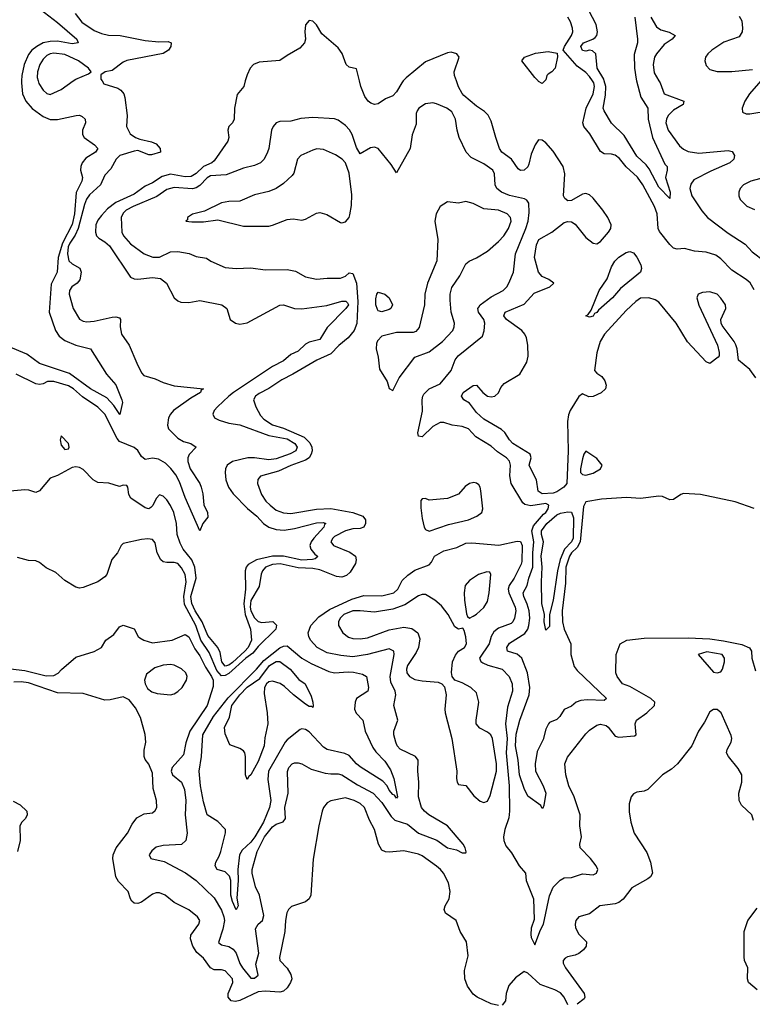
# Model space of a CAD drawing. Header units: inches. Extents: x 1694797 to 1849917, y 907313 to 1017959.
# Tile 626 of 656: x 1801222 to 1805243, y 954930 to 960337. Entities that reach past the tile are written whole.
import ezdxf

# ---------------------------------------------------------------- set-up
doc = ezdxf.new("R2010")
doc.units = ezdxf.units.IN
doc.header["$MEASUREMENT"] = 0
doc.layers.add('B8905', color=7, linetype='Continuous')
doc.layers.add('B8906', color=7, linetype='Continuous')

msp = doc.modelspace()

# ---------------------------------------------------------------- linework, layer by layer
at = {"layer": 'B8905', "color": 5}
for points, elevation in [([(1802460.1, 960000), (1802451.3, 959970), (1802414.7, 959925.3), (1802400.2, 959850), (1802399, 959790), (1802389.2, 959770.8), (1802368.9, 959750), (1802363.6, 959730), (1802368.9, 959690), (1802364.4, 959670), (1802290, 959560.8), (1802276.6, 959550), (1802230, 959530.6), (1802190, 959492.8), (1802163.8, 959476.2), (1802130, 959474.3), (1802050, 959488.6), (1802003.6, 959476.4), (1801950, 959440.6), (1801910, 959423), (1801850, 959379.4), (1801750, 959332.1), (1801702.9, 959297.1), (1801670, 959261.8), (1801650, 959235.2), (1801640.1, 959210), (1801638.3, 959170), (1801643.9, 959150), (1801656.2, 959136.2), (1801690, 959116.4), (1801715, 959095), (1801830, 958922.2), (1801850, 958913.6), (1801870, 958911.9), (1801950, 958921.3), (1801995.4, 958915.4), (1802027.8, 958890), (1802070.2, 958810.2), (1802090, 958792.9), (1802106.4, 958786.4), (1802150, 958783.8), (1802210, 958794), (1802331.3, 958771.3), (1802359.6, 958750), (1802376.9, 958690), (1802405.5, 958670), (1802430, 958664.8), (1802470, 958672.2), (1802650, 958768.7), (1802670, 958771), (1802730, 958751.1), (1802770, 958748), (1802907.2, 958767.2), (1802990, 958791), (1803011.6, 958791.6), (1803021.6, 958781.6), (1803026.3, 958770), (1803012.7, 958750), (1802910, 958646.6), (1802870, 958579.8), (1802810, 958566.1), (1802790, 958554.6), (1802750, 958516.6), (1802710, 958497.3), (1802670, 958463.8), (1802610, 958432.2), (1802396.1, 958290), (1802369.3, 958270), (1802308.3, 958210), (1802289.5, 958190), (1802282.2, 958170), (1802290.3, 958150), (1802316.8, 958136.8), (1802370, 958122), (1802430, 958111.8), (1802590, 958052.7), (1802690, 958034.3), (1802732.4, 958010), (1802744.3, 957990), (1802738, 957970), (1802706.6, 957953.4), (1802630, 957925.4), (1802590, 957920.4), (1802510, 957930.2), (1802474.8, 957930), (1802390.1, 957909.9), (1802361.4, 957890), (1802351.5, 957870), (1802349, 957850), (1802353.6, 957810), (1802367.7, 957770), (1802393.1, 957733.1), (1802472.4, 957652.4), (1802524.2, 957610), (1802559.4, 957570), (1802590, 957550.1), (1802630, 957537.5), (1802674.2, 957534.2), (1802730, 957543.2), (1802850, 957573.7), (1802890, 957575.2), (1802901.3, 957570), (1802895, 957565), (1802891.4, 957550), (1802835.9, 957490), (1802821.5, 957470), (1802815, 957450), (1802819.6, 957430), (1802841.3, 957401.3), (1802855.5, 957390), (1802854.2, 957385.8), (1802844.2, 957375.8), (1802828.1, 957371.9), (1802770, 957368.5), (1802670, 957390.6), (1802610, 957391.7), (1802522.2, 957370), (1802475.7, 957344.3), (1802465.3, 957330), (1802459.8, 957310), (1802461.7, 957210), (1802451.4, 957128.6), (1802459.2, 957070), (1802489.4, 956990), (1802494.5, 956930), (1802476.6, 956890), (1802458.4, 956870), (1802390, 956807), (1802370, 956792.2), (1802350, 956786.3), (1802331.9, 956810), (1802321.5, 956861.5), (1802309.3, 956890), (1802255, 956955), (1802222.5, 957030), (1802184.9, 957090), (1802165.8, 957130), (1802161.8, 957170), (1802190.2, 957270), (1802183.2, 957330), (1802166.9, 957370), (1802119.8, 957430), (1802102.6, 957462.6), (1802086.8, 957510), (1802082.5, 957570), (1802067.9, 957630), (1802050, 957669.9), (1802030, 957699.9), (1802010, 957720.2), (1801990, 957727), (1801970, 957707.6), (1801951.7, 957668.3), (1801941.9, 957658.1), (1801930, 957650.5), (1801910, 957656.4), (1801832.4, 957710), (1801820.2, 957730), (1801815.4, 957770), (1801810, 957779.7), (1801790, 957781.1), (1801770, 957774), (1801711.2, 957791.2), (1801650, 957795.6), (1801625.1, 957810), (1801570, 957866.6), (1801550, 957878), (1801530, 957882), (1801510, 957877), (1801430, 957834.5), (1801390, 957819.3), (1801330, 957749.2), (1801310, 957741.2), (1801272.9, 957752.9), (1801250, 957755.1), (1801150, 957745.4)], 720), ([(1801231.6, 960000), (1801231, 959989), (1801237.1, 959930), (1801256.2, 959890), (1801289.7, 959849.7), (1801350, 959804.6), (1801390, 959787.8), (1801430, 959788.4), (1801530.9, 959810.9), (1801550, 959811.8), (1801565.3, 959805.3), (1801582, 959790), (1801582.6, 959770), (1801566.7, 959730), (1801566.1, 959706.1), (1801575.5, 959690), (1801632.7, 959650), (1801650.3, 959630), (1801637.8, 959610), (1801584, 959576), (1801565, 959550), (1801556.8, 959530), (1801556.3, 959510), (1801565.9, 959470), (1801562.5, 959450), (1801532.5, 959387.5), (1801521.8, 959270), (1801510, 959212.2), (1801456, 959110), (1801433, 959030), (1801427.4, 958950), (1801395.2, 958884.8), (1801383.5, 958730), (1801418.1, 958630), (1801438.5, 958598.5), (1801470, 958575.3), (1801530, 958550.2), (1801610.1, 958530.1), (1801698.2, 958390), (1801750, 958331.5), (1801783.2, 958250), (1801785.5, 958234.5), (1801771.8, 958168.2), (1801738.3, 958218.3), (1801700.2, 958260.2), (1801610, 958309.5), (1801494.5, 958394.5), (1801330, 958448.4), (1801260.7, 958500.7), (1801161.2, 958541.2)], 660), ([(1801674.1, 960000), (1801684.2, 959984.2), (1801761.1, 959961.1), (1801777.6, 959950), (1801793.1, 959930), (1801799.6, 959910), (1801811, 959810), (1801808, 959750), (1801828, 959710), (1801857.3, 959690), (1801880.4, 959680.4), (1801945.6, 959665.6), (1801970, 959655), (1801992.9, 959630), (1801993.8, 959610), (1801946, 959594), (1801930, 959594.8), (1801870, 959617.6), (1801850, 959615.4), (1801771.3, 959590), (1801750.9, 959570), (1801722.9, 959517.1), (1801690, 959483.5), (1801665.7, 959430), (1801605.6, 959374.4), (1801588.7, 959351.3), (1801577.3, 959322.7), (1801542.7, 959190), (1801526.2, 959153.8), (1801496.8, 959110), (1801488.8, 959090), (1801484, 959050), (1801492.2, 959012.3), (1801510, 958995.6), (1801551.5, 958971.5), (1801558.4, 958950), (1801552.5, 958907.5), (1801537.3, 958890), (1801508.3, 958870), (1801496, 958850), (1801494, 958830), (1801514.7, 958750), (1801550, 958692.6), (1801570, 958680.5), (1801590, 958676.8), (1801630, 958681.4), (1801730, 958703.8), (1801750, 958704.7), (1801770, 958699.5), (1801775.8, 958690), (1801774.1, 958650), (1801781.5, 958610), (1801822, 958550), (1801864, 958450), (1801890, 958397.1), (1801902.9, 958382.9), (1801965.3, 958365.3), (1802010, 958344.4), (1802070, 958325.2), (1802230.7, 958310), (1802218, 958302), (1802213.8, 958290), (1802161.4, 958258.6), (1802065.5, 958190), (1802048.8, 958171.2), (1802038.3, 958150), (1802032.4, 958110), (1802039.2, 958090), (1802090, 958038.2), (1802121.2, 958021.2), (1802162, 958010), (1802190.3, 957990), (1802151.3, 957948.7), (1802144.6, 957930), (1802144.2, 957910), (1802158.1, 957870), (1802210, 957790.7), (1802218.3, 957770), (1802226.6, 957733.4), (1802232.4, 957672.4), (1802253.1, 957630), (1802254.4, 957605.6), (1802227, 957570), (1802210, 957529.6), (1802130, 957712.7), (1802098.2, 957798.2), (1802078.2, 957838.2), (1802052.1, 957872.1), (1802021.5, 957901.5), (1801983.8, 957923.7), (1801950, 957929.6), (1801910, 957920.9), (1801890, 957938.9), (1801870.5, 957970.5), (1801850, 957988.3), (1801770, 958020.1), (1801757, 958037), (1801690, 958171.2), (1801650, 958208.1), (1801566.4, 958266.4), (1801516.4, 958310), (1801490, 958325.5), (1801410, 958349.9), (1801374, 958350), (1801350, 958336.4), (1801330, 958332.7), (1801310, 958337.3), (1801202.9, 958390)], 680), ([(1801323.1, 960000), (1801326.5, 959986.5), (1801350, 959949.2), (1801370, 959931.4), (1801390, 959925.5), (1801450, 959953.6), (1801515.6, 960000)], 680), ([(1803327.3, 960000), (1803318.8, 959990), (1803290, 959939.8), (1803270, 959918.2), (1803230, 959902.2), (1803190, 959873.8), (1803170, 959871.2), (1803150, 959877.6), (1803134, 959890), (1803115.7, 959915.7), (1803094.7, 959970), (1803087, 960000)], 720), ([(1805262.5, 958370), (1805230, 958415.5), (1805166.5, 958466.5), (1805159.2, 958530), (1805152, 958552), (1805143.1, 958570), (1805076.8, 958656.8), (1805071.2, 958670), (1805070.8, 958690), (1805097.2, 958750), (1805095.4, 958770), (1805070, 958807.9), (1805050, 958829), (1805010, 958842.9), (1804970, 958838.6), (1804945.4, 958830), (1804938.1, 958810), (1804949.4, 958769.4), (1805051.4, 958550), (1805061.3, 958510), (1805061, 958490), (1805056.3, 958483.7), (1805010, 958449.5), (1804990, 958457), (1804887.3, 958567.3), (1804824.7, 958670), (1804730, 958784.8), (1804710, 958798.6), (1804675.1, 958810), (1804630, 958807.1), (1804603, 958790), (1804550, 958739.5), (1804431.4, 958610), (1804407, 958570), (1804390, 958507.3), (1804377.5, 958410), (1804390, 958395.5), (1804417.5, 958377.5), (1804433.9, 958353.9), (1804441.2, 958330), (1804436.8, 958310), (1804412.7, 958287.3), (1804370, 958266.8), (1804345.6, 958265.6), (1804310, 958282.3), (1804290, 958268.2), (1804242.3, 958190), (1804233.7, 958166.3), (1804229.1, 958130.9), (1804231.6, 957970), (1804225.5, 957790), (1804209, 957770), (1804170, 957743.9), (1804150, 957736.5), (1804090, 957733.6), (1804068, 957748), (1804058.8, 957810), (1804021.3, 957881.3), (1804018.8, 957890), (1804029.2, 957930), (1804023.7, 957950), (1803929, 958010), (1803909.9, 958030), (1803884.9, 958070), (1803866.9, 958086.9), (1803770, 958142.4), (1803730, 958180.2), (1803690.4, 958230.4), (1803659.7, 958250), (1803646.4, 958270), (1803655.8, 958290), (1803710, 958328.8), (1803730, 958330.3), (1803763.6, 958290), (1803790, 958270.2), (1803810, 958265.4), (1803830, 958269.4), (1803850, 958286.9), (1803862.9, 958317.1), (1803880.7, 958339.3), (1803967.1, 958390), (1804004.5, 958455.5), (1804011.8, 958488.2), (1804011.2, 958550), (1804003.6, 958590), (1803994.4, 958610), (1803977.4, 958630), (1803894.2, 958690), (1803879.4, 958710), (1803886, 958730), (1803990, 958775), (1804045.5, 958834.5), (1804131.3, 958870), (1804152.8, 958890), (1804126.6, 958910), (1804090, 958926.3), (1804069.9, 958950), (1804048.2, 959030), (1804059.2, 959100.8), (1804071.3, 959128.7), (1804141.7, 959170), (1804210, 959223.1), (1804230.9, 959229.1), (1804250, 959226.5), (1804270, 959214.5), (1804330, 959141.2), (1804370, 959110.2), (1804390, 959106.5), (1804410, 959118.9), (1804453.6, 959170), (1804465.6, 959190), (1804467.9, 959210), (1804449.9, 959250), (1804422.5, 959290), (1804370, 959357.3), (1804350, 959374.9), (1804330, 959381.3), (1804310, 959378.1), (1804250, 959344.2), (1804230, 959342.2), (1804214.1, 959354.1), (1804207.4, 959370), (1804214.2, 959490), (1804205.2, 959530), (1804150, 959614.5), (1804110, 959659.9), (1804090, 959675.1), (1804070, 959677.2), (1804050.8, 959650), (1804030, 959598.5), (1804016.5, 959543.5), (1804010, 959529.2), (1803990, 959510.4), (1803970, 959508.8), (1803957.5, 959517.5), (1803920.8, 959570), (1803867.4, 959610), (1803854.8, 959630), (1803834.4, 959690), (1803810, 959779.6), (1803792.4, 959812.4), (1803773.3, 959833.3), (1803730, 959861.5), (1803660.4, 959920.4), (1803650, 959930.8), (1803630, 959967.6), (1803618.5, 960000)], 720), ([(1804103.4, 960000), (1804090, 959985.7), (1804070, 959996.8), (1804067.1, 960000)], 680), ([(1805253.6, 958853.6), (1805231, 958891), (1805209.7, 958909.7), (1805130, 958960.8), (1805070, 959024.2), (1805043.5, 959043.5), (1804990, 959060.1), (1804926.3, 959066.3), (1804870, 959079.9), (1804830, 959076.4), (1804810, 959082.9), (1804790, 959101.9), (1804734, 959174), (1804726.7, 959190), (1804719.9, 959270), (1804706.6, 959310), (1804641.7, 959430), (1804612.5, 959472.5), (1804550, 959528.6), (1804514.1, 959574.1), (1804490, 959592.5), (1804470, 959599), (1804430, 959600.1), (1804410, 959612.3), (1804350.6, 959710.6), (1804318.3, 959750), (1804313.3, 959770), (1804330.8, 959850), (1804369.5, 959930), (1804377.5, 959970), (1804373.4, 959990), (1804366.7, 960000)], 680), ([(1804607.3, 960000), (1804631.4, 959911.4), (1804669.1, 959850), (1804671.7, 959790), (1804694.5, 959690), (1804762.6, 959542.6), (1804774.8, 959530), (1804776.3, 959510), (1804765.7, 959470), (1804792.4, 959390), (1804790, 959355.3), (1804730, 959416.4), (1804676.9, 959516.9), (1804659.9, 959539.9), (1804610, 959587.3), (1804539.8, 959699.8), (1804470, 959768.2), (1804430, 959836.3), (1804425, 959850), (1804437.5, 959922.5), (1804438.1, 959970), (1804429.9, 960000)], 660), ([(1804730.5, 960000), (1804736.6, 959990), (1804759.7, 959930), (1804868, 959890), (1804863.2, 959870), (1804810, 959840.3), (1804781.1, 959810), (1804771.1, 959790), (1804768.7, 959770), (1804780.7, 959730), (1804843.1, 959643.1), (1804864.8, 959624.8), (1804890, 959613.5), (1804950, 959603.7), (1805110, 959618.5), (1805132.6, 959612.6), (1805145.8, 959590), (1805142.4, 959570), (1805120.2, 959550), (1805015.6, 959504.4), (1804922.8, 959457.2), (1804906.2, 959433.8), (1804900.8, 959410), (1804910.7, 959370), (1804966.2, 959286.2), (1804996.8, 959250), (1805110, 959163.9), (1805204.2, 959104.2), (1805241.7, 959061.7), (1805310.6, 959010.6)], 680), ([(1805289.1, 960000), (1805228, 959930), (1805201.8, 959890), (1805187.1, 959850), (1805190, 959828.7), (1805210, 959819.7), (1805230, 959820.2), (1805330, 959835.5)], 720), ([(1805253.4, 957653.4), (1805149.6, 957689.6), (1804958, 957730), (1804866, 957734), (1804850, 957729.3), (1804810, 957702), (1804790, 957699.5), (1804750, 957717.6), (1804730, 957719.6), (1804630, 957706.9), (1804552.7, 957712.7), (1804415.6, 957704.4), (1804330, 957689.7), (1804316.2, 957663.8), (1804299, 957470), (1804280.8, 957439.2), (1804251, 957410), (1804238.7, 957390), (1804220.2, 957330), (1804217.6, 957242.4), (1804200, 957090), (1804201.5, 957030), (1804210.3, 956990.3), (1804247.3, 956910), (1804247.2, 956850), (1804265.8, 956785.8), (1804282.5, 956762.5), (1804442.6, 956610), (1804430, 956599.1), (1804337.3, 956602.7), (1804301.4, 956598.6), (1804275.5, 956590), (1804250, 956567.6), (1804210, 956549.5), (1804185.7, 956510), (1804170, 956494.3), (1804130, 956477.2), (1804124.3, 956470), (1804110, 956440.7), (1804095.4, 956384.6), (1804062.1, 956317.9), (1804051.3, 956250), (1804052.8, 956210), (1804094.7, 956130), (1804109.4, 956090), (1804098.7, 956021.3), (1804093.2, 956006.8), (1804090, 956006), (1804082, 956022), (1804010, 956073.3), (1803990, 956115.8), (1803964.8, 956190), (1803957.7, 956270), (1803942.6, 956350), (1803947.2, 956412.8), (1803966.4, 956490), (1804018.2, 956630), (1804021.7, 956670), (1804009.2, 956750), (1803977.1, 956830), (1803953.1, 956853.1), (1803899.8, 956870), (1803896.3, 956890), (1803910, 956913.4), (1803994.1, 956966), (1804010, 956990), (1804016.9, 957010), (1804022.6, 957050), (1804018.9, 957090), (1804008.1, 957128.1), (1803988, 957170), (1803985.8, 957190), (1804007.3, 957230), (1804015.9, 957270), (1804037.9, 957330), (1804037.6, 957410), (1804043.2, 957470), (1804032.6, 957530), (1804042.3, 957557.7), (1804097.7, 957622.3), (1804110, 957630.3), (1804122, 957650), (1804126.2, 957670), (1804110, 957680.6), (1804026.5, 957666.5), (1803994.9, 957674.9), (1803984.2, 957684.2), (1803919.7, 957790), (1803912.7, 957832.7), (1803916.4, 957890), (1803910, 957911.6), (1803894.5, 957930), (1803843.5, 957963.5), (1803810, 957995), (1803725.3, 958045.3), (1803684.5, 958090), (1803650, 958103.5), (1803595.3, 958110), (1803550, 958125.4), (1803530, 958124.4), (1803490, 958102.2), (1803430, 958046.9), (1803410, 958049.7), (1803407.8, 958067.8), (1803432.6, 958187.4), (1803431.2, 958250), (1803433.7, 958270), (1803439.8, 958280.2), (1803470, 958310.1), (1803530, 958337.6), (1803590.5, 958410), (1803611.9, 958468.1), (1803628.8, 958490), (1803761.2, 958598.8), (1803771.8, 958628.2), (1803774.6, 958670), (1803769.2, 958690), (1803740.4, 958730), (1803737.3, 958750), (1803741.1, 958758.9), (1803749.2, 958770.8), (1803810, 958814.3), (1803874.7, 958850), (1803895.1, 958870), (1803906.6, 958890), (1803931.7, 958950), (1803943.2, 959050), (1804000.7, 959190), (1804012.1, 959230), (1804018.5, 959278.5), (1804016.1, 959330), (1804005.6, 959345.6), (1803993.2, 959353.2), (1803910, 959370.5), (1803866.2, 959390), (1803841.6, 959410), (1803831.4, 959430), (1803827.2, 959490), (1803818.7, 959510), (1803770, 959544.4), (1803699.9, 959579.9), (1803672.9, 959610), (1803634.8, 959690), (1803622.7, 959730), (1803614.2, 959790), (1803592.9, 959830), (1803566, 959850), (1803510, 959875.1), (1803490, 959880.9), (1803450, 959875.1), (1803413, 959850), (1803403.1, 959836.9), (1803398.4, 959821.6), (1803397.1, 959762.9), (1803375.1, 959704.9), (1803364.2, 959630), (1803290, 959495.1), (1803261.5, 959541.5), (1803190, 959629.2), (1803170, 959636.6), (1803146.5, 959633.5), (1803090, 959599.6), (1803070, 959635.1), (1803046.9, 959706.9), (1803032.4, 959732.4), (1803010, 959756), (1802970, 959784.4), (1802950, 959792.4), (1802830, 959799.8), (1802765.4, 959794.6), (1802710, 959779.7), (1802650, 959778), (1802630.3, 959769.7), (1802612.2, 959750), (1802603.6, 959730), (1802589.1, 959630), (1802582.4, 959610), (1802562.8, 959570), (1802543.7, 959550), (1802510, 959535.3), (1802450, 959522), (1802356, 959484), (1802270, 959479.5), (1802250, 959468.4), (1802210, 959425.9), (1802190, 959412.7), (1802170, 959408.7), (1802070, 959414.4), (1802030, 959403.6), (1801974.1, 959365.9), (1801845, 959310), (1801806.6, 959290), (1801790, 959275), (1801778.7, 959250), (1801783.3, 959170), (1801791, 959150), (1801830, 959105.6), (1801905.5, 959050), (1801953, 959033), (1801990, 959033.2), (1802050, 959062), (1802090, 959063.1), (1802152.5, 959052.5), (1802190, 959036.3), (1802247.2, 959027.2), (1802270.7, 959010), (1802350, 958975.7), (1802409.1, 958970.9), (1802490, 958973.7), (1802570, 958962.8), (1802690, 958965.2), (1802735.3, 958955.2), (1802790, 958924.6), (1802850, 958911), (1802910, 958917), (1802982.8, 958917.2), (1803010, 958928), (1803030, 958946), (1803050, 958943.6), (1803070, 958890.4), (1803078.6, 958790), (1803071.8, 958668.2), (1803058, 958630), (1803024.2, 958590), (1802973, 958547), (1802930, 958502.7), (1802852.6, 958467.4), (1802721.5, 958390), (1802660.3, 958359.7), (1802590, 958312.1), (1802535.6, 958284.4), (1802516.9, 958270), (1802506, 958250), (1802518.2, 958210), (1802544, 958164), (1802562.6, 958142.6), (1802610, 958111.9), (1802670, 958093.6), (1802784, 958044), (1802813.8, 958013.8), (1802824.8, 957990), (1802827.1, 957970), (1802821.9, 957950), (1802810, 957931.1), (1802790, 957917.2), (1802710, 957888.9), (1802642.6, 957857.4), (1802543.8, 957830), (1802528.3, 957811.7), (1802526.9, 957790), (1802548.5, 957730), (1802572.5, 957692.5), (1802595.9, 957670), (1802630, 957643.7), (1802670, 957628.4), (1802710, 957625.1), (1802850, 957649.2), (1802930, 957653.2), (1803050, 957630), (1803104.9, 957610), (1803120.1, 957590), (1803120.2, 957570), (1803110, 957549.9), (1803090, 957542.8), (1803050, 957541.3), (1803009.2, 957530), (1802950, 957498), (1802940.6, 957490), (1802930.2, 957470), (1802944.4, 957450), (1803033, 957413), (1803064.1, 957390), (1803069.2, 957370), (1803065.1, 957350), (1803036.5, 957303.5), (1803015.4, 957284.6), (1802990, 957274.9), (1802960, 957280), (1802870, 957316.5), (1802830, 957323.5), (1802750, 957326.4), (1802651, 957349), (1802610, 957345.8), (1802570.2, 957330), (1802555.1, 957310), (1802548.1, 957291.9), (1802536.2, 957223.8), (1802490, 957146.5), (1802486.1, 957110), (1802490.7, 957090), (1802510, 957052.1), (1802530, 957032.6), (1802550, 957025.7), (1802611.6, 957031.6), (1802631.9, 957011.9), (1802628.3, 956990), (1802530, 956894.6), (1802501.6, 956858.4), (1802462.5, 956830), (1802370, 956746.9), (1802350, 956734.9), (1802330, 956734.4), (1802303.5, 956763.5), (1802262.7, 956862.7), (1802216.4, 956930), (1802188.4, 957010), (1802126.3, 957126.3), (1802122, 957170), (1802136.2, 957250), (1802130, 957289.7), (1802110, 957327.1), (1802090, 957349.8), (1802070, 957356.8), (1802030, 957355.3), (1802010, 957359.2), (1801995.8, 957370), (1801976, 957410), (1801964.6, 957464.6), (1801950, 957482.9), (1801925.6, 957485.6), (1801890, 957481.7), (1801790, 957459.8), (1801778.8, 957450), (1801758.2, 957410), (1801728.4, 957371.6), (1801700.7, 957290), (1801690, 957277.3), (1801650, 957249.8), (1801570, 957218.5), (1801550, 957215.1), (1801530, 957221.1), (1801470, 957258), (1801420.4, 957300.4), (1801367.4, 957327.4), (1801330, 957355.8), (1801310, 957365.1), (1801270, 957366.3), (1801210, 957383.6)], 740), ([(1805310, 959470.3), (1805234.9, 959450), (1805194.4, 959430), (1805175.6, 959410), (1805168.6, 959390), (1805168.5, 959370), (1805176.5, 959350), (1805213.5, 959313.5), (1805255, 959295)], 720), ([(1801171.4, 956771.5), (1801250, 956762.1), (1801366.7, 956733.3), (1801410, 956735.1), (1801432.5, 956747.5), (1801451.1, 956768.9), (1801530, 956836.9), (1801630, 956866.6), (1801671.5, 956888.5), (1801694, 956930), (1801739.1, 956960.9), (1801770, 957002.7), (1801790, 957012), (1801850, 956992.3), (1801871.8, 956950), (1801881.8, 956941.8), (1801902.7, 956930), (1801950, 956915.1), (1802058.8, 956930), (1802130, 956959.8), (1802150, 956947.4), (1802182.7, 956882.7), (1802210, 956843.8), (1802242, 956782), (1802275.5, 956730), (1802283.9, 956710), (1802284.1, 956676), (1802250.7, 956570), (1802154.8, 956430), (1802134, 956366), (1802120.9, 956299.1), (1802059.5, 956230), (1802052.9, 956210), (1802060.2, 956190), (1802110.5, 956150), (1802126.7, 956110), (1802134.4, 956050), (1802129.9, 955969.9), (1802140.8, 955870), (1802134.6, 955830), (1802110, 955808.3), (1802010, 955802.3), (1801970, 955792.1), (1801947.1, 955772.8), (1801932.8, 955750), (1801942, 955730), (1802015.1, 955715.1), (1802131.3, 955651.3), (1802190.8, 955610), (1802290, 955514.4), (1802330, 955447.1), (1802343, 955410), (1802345.2, 955390), (1802336.5, 955343.5), (1802313.7, 955270), (1802330, 955256.4), (1802370, 955248.4), (1802393.7, 955233.7), (1802410.3, 955210), (1802430, 955154.6), (1802445.3, 955130), (1802490, 955074.2), (1802510, 955073), (1802530.2, 955090), (1802518, 955150), (1802533.7, 955210), (1802516, 955344), (1802530, 955369.6), (1802554, 955390), (1802562.2, 955417.8), (1802537.5, 955530), (1802515.9, 955575.9), (1802498.2, 955650), (1802498.4, 955670), (1802525.2, 955770), (1802565.6, 955850), (1802610, 955904.2), (1802630, 955919.4), (1802667.1, 955932.9), (1802681.3, 955950), (1802677, 956010), (1802694.9, 956090), (1802691.1, 956208.9), (1802699.2, 956230), (1802717.1, 956250), (1802730, 956255.5), (1802750, 956255.8), (1802770, 956249.7), (1802822, 956222), (1802899.1, 956199.1), (1802930, 956194.9), (1802970, 956196.5), (1802990, 956190.5), (1803075.1, 956135.1), (1803161.6, 956090), (1803210, 956038.3), (1803261, 955961), (1803281.2, 955941.2), (1803350, 955919.7), (1803410, 955869.4), (1803511.7, 955831.7), (1803569.4, 955789.4), (1803619.2, 955779.2), (1803650, 955762.3), (1803670, 955761.2), (1803672.6, 955767.4), (1803667.2, 955790), (1803655.5, 955810), (1803570.2, 955910), (1803467.6, 955970), (1803443, 955990), (1803427.3, 956010), (1803410.2, 956070), (1803412.7, 956150), (1803406.8, 956210), (1803408.6, 956270), (1803394.7, 956290), (1803310.9, 956330.9), (1803293.7, 956350), (1803285.8, 956370), (1803275.3, 956410), (1803275.8, 956430), (1803297.5, 956490), (1803274.7, 956570), (1803286.8, 956630), (1803282.3, 956650), (1803259.1, 956699.1), (1803255.6, 956730), (1803277.9, 956850), (1803275.2, 956870), (1803250, 956882.5), (1803130, 956850.1), (1803050, 956837.2), (1802984.6, 956844.6), (1802910, 956860.9), (1802854, 956890), (1802818.6, 956930), (1802808.8, 956950), (1802805.7, 956970), (1802820.7, 957010), (1802863.2, 957056.8), (1802922.3, 957097.7), (1803044.6, 957155.4), (1803110, 957175.5), (1803210, 957173.3), (1803275.5, 957190), (1803296.6, 957210), (1803322, 957258), (1803353, 957287), (1803390, 957313.2), (1803470, 957342.7), (1803482.8, 957357.2), (1803497.9, 957390), (1803550, 957420.8), (1803621.1, 957438.9), (1803670, 957463), (1803704.4, 957464.4), (1803850.9, 957450.9), (1803953.2, 957473.2), (1803970.6, 957470.6), (1803979.5, 957450), (1803977.9, 957362.1), (1803973.9, 957346.1), (1803935.3, 957270), (1803907.6, 957230), (1803902.3, 957210), (1803906, 957190), (1803941.4, 957110), (1803944.3, 957090), (1803937.7, 957050), (1803929.3, 957030.7), (1803918.5, 957021.5), (1803850, 956995.6), (1803824.1, 956975.9), (1803809.9, 956950), (1803798.3, 956910), (1803746.3, 956830), (1803753.1, 956813.1), (1803764.4, 956804.4), (1803792, 956792), (1803870, 956769.8), (1803908.7, 956730), (1803924.6, 956690), (1803926.3, 956650), (1803898.5, 956561.5), (1803888.4, 956470), (1803896.8, 956390), (1803892.2, 956310), (1803909.2, 956130), (1803909.9, 955990), (1803906.1, 955953.9), (1803883.9, 955890), (1803876.9, 955850), (1803878.3, 955830), (1803890, 955799.5), (1803921.8, 955761.8), (1803964, 955690), (1803998.3, 955650), (1804000.8, 955610), (1804041.8, 955510), (1804045.1, 955394.9), (1804030, 955348), (1804026.6, 955313.4), (1804030, 955296.9), (1804050, 955256.2), (1804080.5, 955339.5), (1804097.7, 955370), (1804130, 955525.2), (1804150, 955573.2), (1804188.2, 955611.8), (1804210, 955623.7), (1804250, 955626.3), (1804310, 955646.4), (1804370, 955641.1), (1804387.7, 955650), (1804394.9, 955670), (1804386.7, 955690), (1804355.6, 955730), (1804297.6, 955790), (1804295.8, 955810), (1804305.3, 955850), (1804296.9, 955910), (1804297.2, 955970), (1804265.4, 956070), (1804235.9, 956130), (1804219.1, 956190), (1804213.8, 956250), (1804228, 956288), (1804330, 956415.6), (1804350, 956435.3), (1804390, 956462.4), (1804410, 956467.8), (1804440.2, 956460.2), (1804452, 956452), (1804490, 956402.5), (1804510, 956397.1), (1804595.6, 956404.4), (1804604.9, 956410), (1804599.7, 956470), (1804608, 956490), (1804663.1, 956530), (1804706.7, 956570), (1804708.4, 956590), (1804686, 956610), (1804570, 956674.9), (1804530, 956690.4), (1804500.3, 956730), (1804494, 956750), (1804495.8, 956850), (1804518.4, 956910), (1804554.8, 956930), (1804650, 956940.7), (1804890, 956942.1), (1805010, 956936.7), (1805085.3, 956925.3), (1805186.2, 956906.2), (1805228, 956888), (1805238.4, 956870), (1805240.9, 956830), (1805261.2, 956761.2)], 760), ([(1803850, 954923.6), (1803810, 954933.3), (1803732, 954970), (1803710, 954985.1), (1803678.8, 955030), (1803665.5, 955070), (1803664, 955116), (1803682.9, 955197.1), (1803673.9, 955273.9), (1803640.3, 955330), (1803616.8, 955390), (1803558.9, 955430), (1803552.1, 955450), (1803557.4, 955470), (1803578.2, 955510), (1803584.1, 955550), (1803576.3, 955596.3), (1803547.4, 955650), (1803532.2, 955670), (1803510, 955688.6), (1803430, 955744.8), (1803410, 955753.8), (1803330, 955772.1), (1803250, 955765.9), (1803230, 955767.5), (1803210, 955776.7), (1803191.6, 955810), (1803170, 955889.7), (1803141.2, 955941.2), (1803114.1, 956010), (1803090, 956032.5), (1803057.4, 956050), (1803010, 956063.8), (1802930, 956046.5), (1802910, 956036.5), (1802890.2, 956010), (1802881.5, 955990), (1802863.5, 955910), (1802833, 955727), (1802819.8, 955530), (1802810.9, 955509.1), (1802790, 955493.4), (1802713.4, 955466.6), (1802697.1, 955450), (1802688.4, 955431.6), (1802680.1, 955390), (1802677.9, 955330), (1802647.8, 955187.8), (1802650.2, 955170), (1802690, 955128), (1802710, 955093.7), (1802714.8, 955070), (1802707.4, 955050), (1802690, 955021.2), (1802670, 955001.9), (1802650, 954996.9), (1802570, 955003.1), (1802530, 954998.4), (1802430, 954951.6), (1802405.5, 954945.5), (1802382.2, 954950), (1802365.2, 954970), (1802366.6, 954990), (1802391.9, 955050), (1802389.7, 955070), (1802350, 955114), (1802330, 955119.4), (1802290, 955120.2), (1802268.9, 955130), (1802230, 955182.8), (1802194.5, 955214.5), (1802172.6, 955250), (1802158.9, 955290), (1802161.7, 955310), (1802204.4, 955370), (1802209.7, 955390), (1802197.4, 955410), (1802150, 955448.5), (1802070, 955489.6), (1802019.5, 955530), (1801990, 955541.5), (1801970, 955542.7), (1801950, 955535.3), (1801890, 955491.7), (1801870, 955484.4), (1801850, 955485.3), (1801836.6, 955496.6), (1801830, 955509.4), (1801816.8, 955550), (1801764.1, 955604.1), (1801749.9, 955630), (1801732.8, 955730), (1801734.3, 955750), (1801750.9, 955789.1), (1801814, 955870), (1801840, 955920), (1801865.6, 955954.4), (1801904.7, 955975.2), (1801950, 955981.6), (1801966.3, 955993.7), (1801974.3, 956010), (1801972.1, 956050), (1801954.8, 956114.8), (1801950, 956199), (1801930, 956248.7), (1801910, 956274), (1801905.4, 956290), (1801905.4, 956325.4), (1801913.8, 956370), (1801910.7, 956410.7), (1801884.7, 956504.7), (1801857.2, 956557.3), (1801822, 956602), (1801790, 956619.3), (1801718.9, 956601.1), (1801690, 956600.3), (1801570, 956637.5), (1801430, 956640.8), (1801270, 956694.9), (1801230, 956700.5), (1801190, 956698.7)], 780), ([(1805250, 955939.3), (1805240.7, 955970), (1805184.3, 956024.3), (1805170.6, 956050), (1805169.1, 956090), (1805184.7, 956150), (1805185.2, 956190), (1805165.7, 956225.7), (1805113.1, 956290), (1805102, 956310), (1805104.4, 956330), (1805126.4, 956370), (1805129.8, 956390), (1805126.7, 956406.7), (1805071.6, 956530), (1805050, 956549), (1805030, 956549), (1805010, 956535.3), (1804981.1, 956478.9), (1804948.2, 956430), (1804910.4, 956350), (1804833, 956250), (1804799.6, 956220.4), (1804750, 956189.3), (1804670, 956109.3), (1804650, 956100.9), (1804610, 956095.6), (1804590, 956085.1), (1804578.7, 956070), (1804566.7, 956030), (1804567.1, 955987.1), (1804576.5, 955930), (1804594.9, 955870), (1804664.3, 955764.3), (1804683.6, 955710), (1804694.4, 955650), (1804684.9, 955630), (1804670, 955618.4), (1804581.3, 955570), (1804533.2, 955506.8), (1804510, 955489.7), (1804490, 955481.5), (1804406, 955470), (1804350, 955426.3), (1804290, 955409.6), (1804274.6, 955390), (1804270.3, 955370), (1804272.6, 955350), (1804290, 955314.9), (1804332.8, 955272.8), (1804330.3, 955250), (1804316.5, 955230), (1804290, 955208.7), (1804270, 955199.8), (1804228.4, 955191.6), (1804215.8, 955184.2), (1804204.2, 955170), (1804204, 955156), (1804216.9, 955130), (1804319.5, 954990), (1804323.5, 954970), (1804319.2, 954960.8), (1804281.8, 954930)], 780), ([(1801186.3, 956046.3), (1801225.2, 956025.2), (1801260.2, 955990), (1801262, 955970), (1801253.8, 955950), (1801232.8, 955930), (1801222.4, 955910), (1801224.3, 955830), (1801210.2, 955770)], 780), ([(1805270, 955008.8), (1805222.2, 955050), (1805216.8, 955070), (1805218.3, 955130), (1805200.9, 955170), (1805197.7, 955190), (1805198.7, 955330), (1805219.1, 955390), (1805270, 955457.6)], 780), ([(1804230, 954927.3), (1804210.9, 954970), (1804190, 954993.4), (1804159.7, 955010), (1804078.5, 955038.5), (1804010, 955100.5), (1803990, 955109.6), (1803943.7, 955076.3), (1803907.4, 955032.6), (1803891.4, 954990), (1803887.7, 954950), (1803870, 954926)], 780)]:
    msp.add_lwpolyline(points, dxfattribs=dict(at, elevation=elevation))
for points, elevation in [([(1802853.2, 959626.9), (1802830, 959620.2), (1802764.9, 959590), (1802746.7, 959570), (1802725.7, 959494.3), (1802718.2, 959481.8), (1802670, 959436.3), (1802630.4, 959410), (1802590, 959393.6), (1802510, 959374), (1802430, 959340.4), (1802370, 959338.5), (1802330, 959331.1), (1802235.3, 959284.8), (1802170, 959269.2), (1802142.8, 959250), (1802142, 959238), (1802134, 959230), (1802166, 959226), (1802230, 959227.2), (1802310, 959236.9), (1802450, 959202.7), (1802590, 959203.6), (1802610, 959209.1), (1802690, 959240.2), (1802723, 959243), (1802770, 959236.5), (1802790, 959241.1), (1802850, 959273.7), (1802870, 959277.6), (1802907.3, 959267.3), (1802982.9, 959222.9), (1802990, 959220.4), (1803010, 959226.4), (1803030, 959250.5), (1803034.2, 959265.8), (1803043.2, 959316.8), (1803044.8, 959375.2), (1803030, 959494.7), (1803010, 959549.8), (1802991.9, 959570), (1802955, 959595), (1802890, 959624.1)], 760), ([(1803670, 959338.4), (1803630, 959329.6), (1803570, 959336.3), (1803529.1, 959310), (1803508.2, 959270), (1803501.2, 959230), (1803516.9, 959130), (1803512.3, 959012.3), (1803460.4, 958890), (1803445.3, 958830), (1803444.2, 958770), (1803414.5, 958645.5), (1803396.2, 958623.8), (1803381.1, 958618.9), (1803290, 958618.4), (1803210, 958599.6), (1803186.1, 958573.9), (1803180.6, 958559.4), (1803178.4, 958530), (1803190, 958483), (1803196.9, 958416.9), (1803239, 958350), (1803250, 958310.7), (1803270, 958300.4), (1803304.4, 958370), (1803390, 958484.4), (1803470, 958512.2), (1803542.2, 958570), (1803598.7, 958630), (1803607.4, 958650), (1803608.6, 958670), (1803590.8, 958730), (1803584.1, 958795.9), (1803583.9, 958830), (1803594.3, 958865.7), (1803636.8, 958930), (1803670, 958995.8), (1803689, 959011), (1803730, 959028.2), (1803790, 959065.9), (1803850, 959118.2), (1803878.4, 959150), (1803905.1, 959190), (1803918.7, 959230), (1803916.6, 959250), (1803897.7, 959270), (1803850, 959290.4), (1803770, 959298.7), (1803710, 959326.9)], 760), ([(1804350, 958703.1), (1804329.2, 958710), (1804342, 958718), (1804359.1, 958740.9), (1804403.1, 958850), (1804446.6, 958913.4), (1804470, 958979.5), (1804487.6, 959010), (1804510, 959033), (1804550, 959057.4), (1804570, 959063.4), (1804590, 959057.3), (1804610, 959032.1), (1804631.6, 958990), (1804635.4, 958970), (1804628.6, 958950), (1804520.3, 958859.7), (1804476.2, 958810), (1804398.5, 958741.5), (1804390, 958728.4), (1804377.1, 958722.9), (1804370, 958709.1)], 680), ([(1803210, 958732.5), (1803190, 958738.2), (1803185.3, 958745.3), (1803176.9, 958770), (1803175.9, 958804.1), (1803182.4, 958830), (1803190, 958840.6), (1803226, 958830), (1803250.1, 958810.1), (1803267.6, 958770), (1803258.4, 958750), (1803250, 958745.8)], 740), ([(1801449, 958051), (1801444.6, 958030), (1801450, 958000.7), (1801470, 957976.3), (1801490, 957981), (1801493.3, 957990), (1801489.4, 958010)], 720), ([(1804330, 957968), (1804318, 957950), (1804310, 957926), (1804299.1, 957870), (1804300.7, 957850), (1804310, 957838.8), (1804330, 957835.5), (1804370, 957847.4), (1804409, 957870), (1804418, 957890), (1804390, 957928)], 740), ([(1803714.9, 957794.9), (1803690, 957789.6), (1803666.8, 957773.2), (1803630, 957732), (1803570, 957707.6), (1803470, 957699), (1803450, 957708), (1803430, 957706), (1803423.6, 957696.4), (1803423.4, 957656.6), (1803430, 957598), (1803442, 957550), (1803450, 957536.4), (1803470, 957528.6), (1803575.5, 957564.5), (1803684.4, 957590), (1803731.7, 957610), (1803757.8, 957630), (1803763.7, 957650), (1803753.5, 957750), (1803749.7, 957769.7), (1803741.7, 957781.7), (1803730, 957791.8)], 760), ([(1804110, 956984), (1804100.4, 957030), (1804101.5, 957070), (1804088.6, 957131.4), (1804085, 957250), (1804089.7, 957330), (1804084.5, 957390), (1804097.4, 957470), (1804085.9, 957510), (1804085.4, 957530), (1804114.4, 957570), (1804170, 957618.4), (1804190, 957627.2), (1804230, 957633.9), (1804250, 957631.8), (1804261.1, 957601.1), (1804260.3, 957490), (1804251.3, 957468.7), (1804211.6, 957428.4), (1804188.3, 957371.7), (1804173.5, 957310), (1804150, 957149.4), (1804130.2, 957070), (1804130, 957004)], 720), ([(1803785.1, 957305.1), (1803739.7, 957290), (1803690, 957257.2), (1803667.4, 957230), (1803662.2, 957190), (1803663.2, 957150), (1803674, 957074), (1803679.8, 957059.8), (1803690, 957050.8), (1803710, 957060.5), (1803730, 957072.2), (1803770, 957108.7), (1803790, 957142.4), (1803799.5, 957190), (1803806.9, 957290), (1803803.2, 957303.2)], 780), ([(1803450, 957181), (1803430, 957180.6), (1803410, 957172.8), (1803336.4, 957123.6), (1803270, 957100.2), (1803170, 957083.7), (1803090, 957091.3), (1803050.2, 957089.8), (1803001.3, 957070), (1802980.4, 957050), (1802972.2, 957030), (1802971.8, 957010), (1802995.6, 956970), (1803026, 956946), (1803050, 956938.5), (1803090, 956936.8), (1803130, 956941.6), (1803250, 956986.6), (1803330, 957001.5), (1803373.6, 956993.6), (1803407.8, 956970), (1803417.5, 956937.5), (1803410.1, 956890), (1803397.6, 956862.4), (1803349.5, 956790), (1803344.1, 956770), (1803346.7, 956750), (1803361.1, 956730), (1803390, 956713.7), (1803430, 956705.9), (1803519, 956699), (1803538.8, 956690), (1803553.2, 956673.2), (1803562, 956630), (1803554.9, 956550), (1803557.1, 956530), (1803594, 956390), (1803622, 956210), (1803619.5, 956170), (1803623.1, 956150), (1803630, 956137.3), (1803670, 956132.4), (1803715.2, 956075.2), (1803750, 956045.3), (1803770, 956037.6), (1803790, 956046.4), (1803804.1, 956075.9), (1803838.5, 956210), (1803838.8, 956250), (1803816.2, 956390), (1803808.5, 956410), (1803790, 956424.8), (1803746.8, 956446.8), (1803727.2, 956470), (1803726.4, 956490), (1803742.7, 956590), (1803730, 956639.5), (1803698, 956670), (1803650, 956695.1), (1803609.3, 956709.3), (1803596, 956730), (1803591.7, 956751.7), (1803597.4, 956810), (1803613, 956847), (1803630.6, 956869.4), (1803663.6, 956890), (1803673.8, 956910), (1803670, 956948.7), (1803662, 956982), (1803654.6, 956994.6), (1803630, 956989.2), (1803610, 957002), (1803573.8, 957070), (1803537.5, 957117.5), (1803500.9, 957150)], 780), ([(1802950, 956749.6), (1803024.6, 956755.4), (1803053.2, 956753.2), (1803103, 956743), (1803124.9, 956730), (1803136.1, 956670), (1803133.5, 956650), (1803070.1, 956609.8), (1803062.3, 956590), (1803060.2, 956550), (1803068.2, 956528.2), (1803105.3, 956490), (1803118.8, 956430), (1803160.5, 956340.5), (1803176.7, 956316.7), (1803225.5, 956265.5), (1803257.1, 956217.1), (1803274.8, 956170), (1803295.5, 956070), (1803290, 956062.6), (1803278.7, 956078.7), (1803270, 956081.5), (1803250, 956105.7), (1803238.3, 956130), (1803215.7, 956155.7), (1803090, 956233.3), (1803070, 956249.8), (1803030, 956295.9), (1803006.9, 956306.9), (1802909.5, 956329.5), (1802890, 956342.2), (1802810, 956425.8), (1802790, 956439.3), (1802770, 956442.6), (1802761.8, 956438.2), (1802690, 956383.2), (1802678.7, 956370), (1802588.1, 956210), (1802583.9, 956163.9), (1802600.1, 956050), (1802593.3, 956010), (1802560.6, 955930), (1802512.6, 955850), (1802490, 955821.2), (1802443.2, 955776.9), (1802428.6, 955750), (1802419, 955670), (1802420.1, 955610), (1802413.7, 955513.6), (1802420.9, 955470), (1802410, 955449.7), (1802390, 955494.5), (1802381.1, 955530), (1802381.2, 955610), (1802373.8, 955633.8), (1802350, 955657.5), (1802306.2, 955670), (1802294, 955690), (1802298.4, 955710), (1802316.7, 955743.3), (1802325.5, 955770), (1802351.2, 955871.2), (1802351.8, 955890), (1802310, 955934), (1802251, 955971), (1802230, 956041.2), (1802214.7, 956130), (1802207.1, 956210), (1802220.4, 956290), (1802226.5, 956410), (1802285.1, 956510), (1802366.3, 956613.7), (1802521.7, 956770), (1802561.9, 956818.1), (1802650, 956887), (1802670, 956896.8), (1802690, 956897.8), (1802771, 956830), (1802821.5, 956801.5), (1802918, 956758)], 740), ([(1804993.8, 956866.2), (1804946, 956850), (1805030, 956754), (1805050, 956750.5), (1805070, 956756.3), (1805079.6, 956770), (1805089.7, 956810), (1805089.7, 956830), (1805076.9, 956850)], 780), ([(1802050, 956795.7), (1802010, 956791.9), (1801963.1, 956776.9), (1801917, 956743), (1801907.6, 956710), (1801910.2, 956690), (1801923.8, 956663.8), (1801946.6, 956646.6), (1801976.2, 956636.2), (1802049.9, 956630.1), (1802070, 956634.8), (1802090, 956647.4), (1802113, 956670), (1802137.5, 956710), (1802140.5, 956730), (1802134.4, 956750), (1802110, 956772.9), (1802070, 956791.6)], 780), ([(1802830, 956559), (1802825.1, 956565.1), (1802810, 956564.8), (1802790, 956578), (1802724.1, 956630), (1802675.7, 956675.7), (1802651.4, 956691.4), (1802610, 956704.8), (1802590, 956700.9), (1802576, 956690), (1802566.2, 956670), (1802564.2, 956635.8), (1802580.9, 956530), (1802584.3, 956470), (1802567.4, 956392.6), (1802563.3, 956350), (1802530, 956263.1), (1802490, 956189.6), (1802478.7, 956181.3), (1802470, 956164), (1802461.3, 956190), (1802461.8, 956290), (1802458, 956310), (1802450, 956322.4), (1802430, 956334.7), (1802374.7, 956354.7), (1802350, 956415.1), (1802346.8, 956450), (1802372.6, 956507.4), (1802385.9, 956570), (1802429.2, 956630), (1802470, 956671.3), (1802540.7, 956719.3), (1802592.1, 956790), (1802630, 956812), (1802650, 956812.7), (1802706.4, 956770), (1802753.1, 956713.1), (1802789.3, 956689.3), (1802822, 956622), (1802831.3, 956590), (1802832.7, 956567.3)], 720)]:
    msp.add_lwpolyline(points, close=True, dxfattribs=dict(at, elevation=elevation))
at = {"layer": 'B8906', "color": 5}
for points, elevation in [([(1804429.9, 960000), (1804427.2, 960010), (1804391.9, 960070), (1804384, 960150), (1804365.8, 960165.8), (1804350, 960168.7), (1804330, 960162.9), (1804310, 960166.8), (1804300.9, 960190), (1804316.8, 960210), (1804367.7, 960230), (1804380.4, 960239.6), (1804389.9, 960250), (1804392.4, 960270), (1804386.1, 960310), (1804323.1, 960430)], 660), ([(1801333.9, 960393.9), (1801430, 960321.1), (1801534.9, 960230), (1801543, 960210), (1801510, 960204.5), (1801430, 960217.8), (1801390, 960217.2), (1801351.3, 960208.7), (1801316, 960190), (1801288.3, 960170), (1801270, 960145.3), (1801246.4, 960090), (1801233.2, 960030), (1801231.6, 960000)], 660), ([(1801525.5, 960370), (1801563.5, 960323.5), (1801630, 960277.8), (1801670, 960261), (1801710, 960252.1), (1801774, 960250), (1801910, 960222.6), (1801985, 960215.1), (1802036.7, 960216.7), (1802053.1, 960210), (1802051.6, 960190), (1802038.5, 960170), (1802010, 960151.8), (1801810, 960112.7), (1801790, 960102.6), (1801730, 960057.7), (1801690.5, 960049.5), (1801667.1, 960032.9), (1801667.7, 960010), (1801674.1, 960000)], 680), ([(1805170, 960356.6), (1805185.8, 960330), (1805189.6, 960290), (1805188.1, 960270), (1805170, 960242.9), (1805087.5, 960212.5), (1805020.8, 960170), (1804998.5, 960150), (1804985.2, 960130), (1804983.2, 960110), (1804990, 960085.3), (1805010, 960063.5), (1805050, 960052.2), (1805131.3, 960051.3), (1805243.7, 960063.7)], 720), ([(1803087, 960000), (1803070, 960066.6), (1803030, 960075.1), (1803013.6, 960090), (1802991.2, 960151.2), (1802970, 960182.4), (1802879.7, 960259.8), (1802850, 960309.2), (1802830, 960329.3), (1802810, 960332.7), (1802790, 960308), (1802786, 960270), (1802790.6, 960230), (1802784.9, 960210), (1802759.9, 960180.1), (1802690, 960140.7), (1802650, 960111.8), (1802536.3, 960103.7), (1802504.9, 960090), (1802486, 960070), (1802470, 960034), (1802460.1, 960000)], 720), ([(1804366.7, 960000), (1804350, 960024.9), (1804330, 960047.2), (1804281.2, 960081.2), (1804204.5, 960170), (1804211.4, 960190), (1804249.9, 960250), (1804257.2, 960270), (1804256.3, 960290), (1804244.5, 960324.5), (1804229.9, 960349.9)], 680), ([(1804598.4, 960350), (1804612.8, 960230), (1804612, 960210), (1804595.4, 960144.6), (1804596.1, 960070), (1804604.6, 960010), (1804607.3, 960000)], 660), ([(1804686.1, 960350), (1804717.8, 960297.8), (1804741.2, 960281.3), (1804787.4, 960267.4), (1804819, 960250), (1804803.6, 960230), (1804759.9, 960200.1), (1804717.5, 960150), (1804706.7, 960130), (1804699.1, 960090), (1804703.9, 960043.9), (1804730.5, 960000)], 680), ([(1801515.6, 960000), (1801530, 960010.2), (1801600.1, 960039.9), (1801614, 960050), (1801599.6, 960070), (1801544.8, 960110), (1801470, 960146), (1801410, 960153.6), (1801390, 960149.9), (1801370, 960139.3), (1801350, 960119.9), (1801332.1, 960090), (1801319.3, 960050), (1801318.5, 960018.5), (1801323.1, 960000)], 680), ([(1803618.5, 960000), (1803607.9, 960030), (1803606.2, 960050), (1803634.7, 960130), (1803622, 960150), (1803590, 960158.5), (1803570, 960154.5), (1803450, 960105.1), (1803342.4, 960017.6), (1803327.3, 960000)], 720), ([(1804067.1, 960000), (1804050, 960018.7), (1803977.4, 960110), (1803993.3, 960130), (1804052.1, 960152.1), (1804122, 960162), (1804172.1, 960152.1), (1804172.8, 960132.8), (1804161.6, 960070), (1804142.9, 960050), (1804121.9, 960038.1), (1804115.5, 960030), (1804110, 960007.1), (1804103.4, 960000)], 680)]:
    msp.add_lwpolyline(points, dxfattribs=dict(at, elevation=elevation))

doc.saveas('drawing.dxf')
